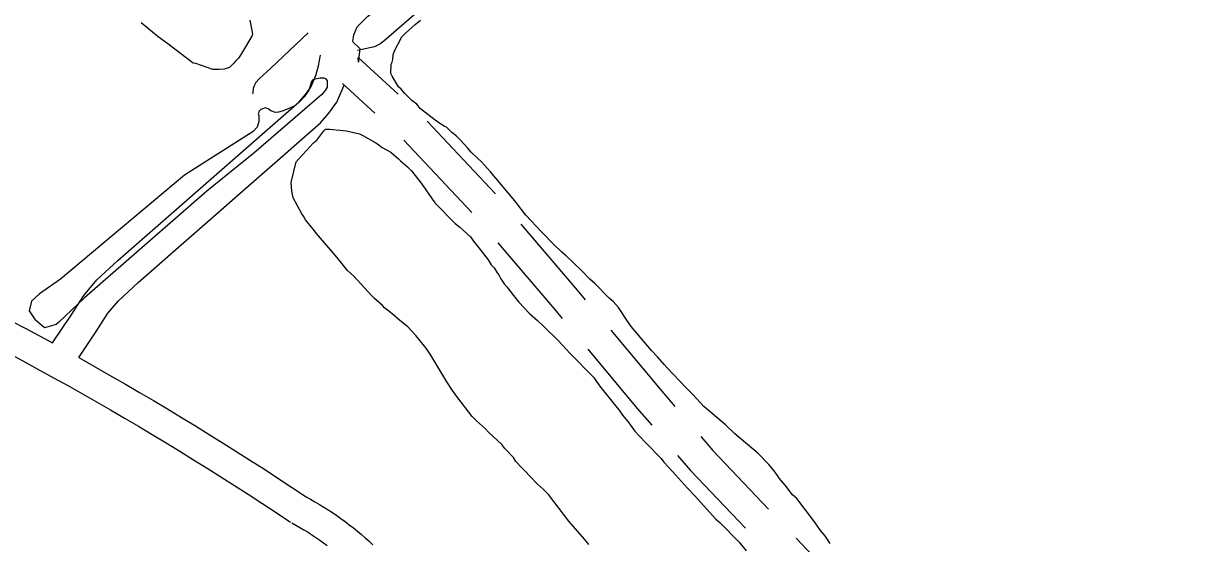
# Model space of a CAD drawing. Extents: x 3704301 to 3742427, y 506229 to 532009.
# Drawn here: x 3722303 to 3723475, y 512508 to 513031 of the extents above; entities that cross this region are included whole.
import ezdxf

# ---------------------------------------------------------------- set-up
doc = ezdxf.new("R2010")
doc.units = 0
for name, color, linetype in [('V-ROAD-CNTR', 7, 'Continuous'), ('V-SITE-VEGE', 7, 'Continuous'), ('V-TOPO-SHOR', 7, 'Continuous')]:
    doc.layers.add(name, color=color, linetype=linetype)

msp = doc.modelspace()

# ---------------------------------------------------------------- linework, layer by layer
at = {"layer": 'V-ROAD-CNTR'}
msp.add_line((3722685.1, 512913.7), (3722753.6, 512840.9), dxfattribs=at)
for points in [[(3722633.9, 513012.9), (3722634.8, 513019.8), (3722638.2, 513027.6), (3722648.6, 513038.2), (3722697.6, 513077), (3723908, 514164), (3723932.4, 514181.2), (3723964.8, 514197.2), (3724021.4, 514236.6), (3724086.6, 514282.1), (3724158.2, 514342.8), (3724228, 514411.6), (3724298.6, 514479.2), (3724341.5, 514517.1), (3725340.5, 515405.6), (3725366, 515428.2), (3725379.2, 515445.7), (3725408.3, 515488.8)], [(3722634, 513012.6), (3722640.9, 513006.1), (3722639.8, 512997.3), (3722639.6, 512994.8), (3722639.6, 512992.2), (3722639.3, 512996.9), (3722679.4, 512960.1)], [(3722331.8, 512709.8), (3722350.8, 512737.8), (3722363.4, 512757.5), (3722376.6, 512773.1), (3722397.7, 512792.8), (3722579.9, 512952.4), (3722586.4, 512959.7), (3722591.7, 512967), (3722596.8, 512978.7), (3722599.3, 512988.6), (3722601.4, 512999.2)], [(3722358.2, 512695.3), (3722375.8, 512721.3), (3722387.6, 512739.7), (3722398.3, 512752.3), (3722417.9, 512770.5), (3722601.2, 512931.1), (3722609.7, 512940.9), (3722617.9, 512951.9), (3722625.2, 512969), (3722625.4, 512969.4)], [(3722623.6, 512970.7), (3722655.9, 512941)], [(3722708.5, 512932.7), (3722776.5, 512860.3), (3722776.9, 512859.8)], [(3722091.4, 512828.8), (3722114.1, 512818.5), (3722129, 512811.7), (3722143.9, 512804.8), (3722158.7, 512797.8), (3722173.5, 512790.8), (3722188.3, 512783.7), (3722203, 512776.5), (3722217.7, 512769.2), (3722232.3, 512761.9), (3722247, 512754.5), (3722261.5, 512747), (3722276.1, 512739.5), (3722290.6, 512731.8), (3722305, 512724.2), (3722331.8, 512709.8)], [(3722802.9, 512829.3), (3722859.4, 512762.9), (3722867.6, 512753.2)], [(3722779.6, 512810.4), (3722836.5, 512743.6), (3722844.3, 512734.3)], [(3722893.3, 512722.5), (3722942.8, 512663.4), (3722957.7, 512646)], [(3722290.9, 512697.7), (3722305.2, 512690), (3722319.5, 512682.2), (3722333.7, 512674.4), (3722347.9, 512666.5), (3722362, 512658.5), (3722376.1, 512650.5), (3722390.2, 512642.4), (3722404.2, 512634.2), (3722418.2, 512626), (3722432.1, 512617.7), (3722446, 512609.3), (3722459.9, 512600.8), (3722473.7, 512592.3), (3722487.5, 512583.7), (3722501.2, 512575.1), (3722514.9, 512566.3), (3722528.6, 512557.6), (3722542.2, 512548.7), (3722555.8, 512539.8), (3722569.3, 512530.8), (3722571.2, 512529.5)], [(3722358.2, 512695.3), (3722391, 512676.5), (3722405.2, 512668.4), (3722419.4, 512660.1), (3722433.5, 512651.8), (3722447.6, 512643.4), (3722461.6, 512634.9), (3722475.6, 512626.4), (3722489.5, 512617.8), (3722503.4, 512609.1), (3722517.3, 512600.4), (3722531.1, 512591.6), (3722544.9, 512582.7), (3722558.6, 512573.8), (3722572.3, 512564.8), (3722585.9, 512555.7), (3722587.9, 512554.4)], [(3722870, 512703.6), (3722919.9, 512644), (3722934.4, 512627.1)], [(3722983.7, 512615.6), (3722995.8, 512601.6), (3723051.9, 512542.5)], [(3722960.4, 512596.7), (3722973.5, 512581.5), (3723028.5, 512523.5)], [(3722586.8, 512555.1), (3722591.2, 512552.7), (3722595.8, 512550.1), (3722600.2, 512547.4), (3722604.7, 512544.7), (3722609, 512541.9), (3722613.4, 512539.1), (3722617.7, 512536.1), (3722621.9, 512533.1), (3722626.1, 512530.1), (3722630.3, 512526.9), (3722634.4, 512523.7), (3722638.4, 512520.5), (3722642.4, 512517.1), (3722646.3, 512513.7), (3722650.2, 512510.3), (3722654, 512506.8)], [(3722572.4, 512528.8), (3722576.6, 512526.5), (3722580.7, 512524.1), (3722584.7, 512521.7), (3722588.8, 512519.3), (3722592.7, 512516.7), (3722596.7, 512514.2), (3722600.6, 512511.5), (3722604.4, 512508.8), (3722608.2, 512506)], [(3723079.5, 512513.5), (3723111.5, 512479.7), (3723147.8, 512440.4)]]:
    msp.add_lwpolyline(points, dxfattribs=at)
at = {"layer": 'V-SITE-VEGE'}
for p, q in [((3722696.4, 513030.2), (3722701.8, 513034.5)), ((3722686.6, 513021), (3722696.4, 513030.2)), ((3722677.8, 513007.5), (3722680.5, 513012.4)), ((3722680.5, 513012.4), (3722682.7, 513017.2)), ((3722682.7, 513017.2), (3722686.6, 513021)), ((3722673.9, 512995), (3722674.5, 512999.9)), ((3722674.5, 512999.9), (3722675.6, 513003.1)), ((3722675.6, 513003.1), (3722677.8, 513007.5)), ((3722672.2, 512980.9), (3722672.3, 512990.1)), ((3722672.3, 512990.1), (3722673.4, 512992.3)), ((3722673.4, 512992.3), (3722673.9, 512995)), ((3722673.3, 512978.2), (3722672.2, 512980.9)), ((3722679.8, 512967.3), (3722673.3, 512978.2)), ((3722682.5, 512965.1), (3722679.8, 512967.3)), ((3722686.2, 512960.7), (3722682.5, 512965.1)), ((3722693.3, 512953.6), (3722686.2, 512960.7)), ((3722698.1, 512949.8), (3722693.3, 512953.6)), ((3722701.9, 512945.4), (3722698.1, 512949.8)), ((3722716.5, 512933.9), (3722701.9, 512945.4)), ((3722721.4, 512930.6), (3722716.5, 512933.9)), ((3722725.7, 512927.9), (3722721.4, 512930.6)), ((3722597.7, 512913.9), (3722604.8, 512923.1)), ((3722604.8, 512923.1), (3722606.5, 512924.8)), ((3722606.5, 512924.8), (3722610.3, 512924.7)), ((3722610.3, 512924.7), (3722627.6, 512923)), ((3722627.6, 512923), (3722640.7, 512920.2)), ((3722640.7, 512920.2), (3722643.9, 512918.6)), ((3722643.9, 512918.6), (3722656.9, 512910.9)), ((3722727.9, 512926.8), (3722725.7, 512927.9)), ((3722733.3, 512921.3), (3722727.9, 512926.8)), ((3722737.6, 512918), (3722733.3, 512921.3)), ((3722742, 512913.7), (3722737.6, 512918)), ((3722579.7, 512895), (3722594.4, 512911.2)), ((3722594.4, 512911.2), (3722597.7, 512913.9)), ((3722656.9, 512910.9), (3722659.1, 512909.8)), ((3722659.1, 512909.8), (3722663.4, 512906.5)), ((3722663.4, 512906.5), (3722672.1, 512901.6)), ((3722749, 512906), (3722742, 512913.7)), ((3722752.8, 512901.6), (3722749, 512906)), ((3722576.9, 512891.8), (3722579.7, 512895)), ((3722672.1, 512901.6), (3722679.7, 512895)), ((3722679.7, 512895), (3722681.8, 512892.8)), ((3722759.3, 512895.6), (3722752.8, 512901.6)), ((3722763.1, 512891.8), (3722759.3, 512895.6)), ((3722571.9, 512871.1), (3722576.9, 512891.8)), ((3722681.8, 512892.8), (3722688.9, 512886.8)), ((3722688.9, 512886.8), (3722692.7, 512883)), ((3722692.7, 512883), (3722702.4, 512870.4)), ((3722772.2, 512882), (3722763.1, 512891.8)), ((3722777.6, 512875.4), (3722772.2, 512882)), ((3722572.4, 512862.4), (3722571.9, 512871.1)), ((3722702.4, 512870.4), (3722707.2, 512863.9)), ((3722790.1, 512860.7), (3722777.6, 512875.4)), ((3722574, 512855.9), (3722572.4, 512862.4)), ((3722707.2, 512863.9), (3722716.4, 512850.8)), ((3722798.2, 512850.9), (3722790.1, 512860.7)), ((3722582.6, 512839.5), (3722574, 512855.9)), ((3722716.4, 512850.8), (3722736.9, 512830)), ((3722807.9, 512838.3), (3722798.2, 512850.9)), ((3722584.3, 512837.4), (3722582.6, 512839.5)), ((3722586.4, 512833.6), (3722584.3, 512837.4)), ((3722823.6, 512821.4), (3722807.9, 512838.3)), ((3722594, 512824.3), (3722586.4, 512833.6)), ((3722597.2, 512819.9), (3722594, 512824.3)), ((3722736.9, 512830), (3722741.3, 512826.2)), ((3722741.3, 512826.2), (3722752.1, 512816.4)), ((3722617.7, 512795.9), (3722597.2, 512819.9)), ((3722752.1, 512816.4), (3722755.3, 512812)), ((3722755.3, 512812), (3722760.7, 512805.5)), ((3722836, 512808.8), (3722823.6, 512821.4)), ((3722760.7, 512805.5), (3722769.9, 512793.4)), ((3722844.1, 512801.2), (3722836, 512808.8)), ((3722848.4, 512797.3), (3722844.1, 512801.2)), ((3722628.5, 512782.8), (3722617.7, 512795.9)), ((3722769.9, 512793.4), (3722773.1, 512788.5)), ((3722773.1, 512788.5), (3722775.8, 512785.3)), ((3722863.6, 512782.6), (3722848.4, 512797.3)), ((3722635, 512776.8), (3722628.5, 512782.8)), ((3722652.9, 512757.1), (3722635, 512776.8)), ((3722775.8, 512785.3), (3722779.1, 512780.4)), ((3722779.1, 512780.4), (3722780.7, 512778.2)), ((3722780.7, 512778.2), (3722782.8, 512774.4)), ((3722872.2, 512773.8), (3722863.6, 512782.6)), ((3722782.8, 512774.4), (3722786.1, 512769.4)), ((3722786.1, 512769.4), (3722788.8, 512766.2)), ((3722788.8, 512766.2), (3722795.3, 512757.4)), ((3722877.1, 512769.5), (3722872.2, 512773.8)), ((3722891.7, 512754.7), (3722877.1, 512769.5)), ((3722655.6, 512754.4), (3722652.9, 512757.1)), ((3722663.7, 512747.3), (3722655.6, 512754.4)), ((3722795.3, 512757.4), (3722800.7, 512750.9)), ((3722895.5, 512751.4), (3722891.7, 512754.7)), ((3722665.8, 512745.1), (3722663.7, 512747.3)), ((3722673.4, 512739.1), (3722665.8, 512745.1)), ((3722800.7, 512750.9), (3722811.5, 512739.4)), ((3722900.9, 512745.4), (3722895.5, 512751.4)), ((3722910, 512731.8), (3722900.9, 512745.4)), ((3722681, 512732.5), (3722673.4, 512739.1)), ((3722689.1, 512725.9), (3722681, 512732.5)), ((3722811.5, 512739.4), (3722819.6, 512732.3)), ((3722819.6, 512732.3), (3722826.6, 512725.8)), ((3722913.8, 512726.3), (3722910, 512731.8)), ((3722697.2, 512717.2), (3722689.1, 512725.9)), ((3722826.6, 512725.8), (3722840.1, 512712.6)), ((3722923, 512715.4), (3722913.8, 512726.3)), ((3722707.5, 512704.6), (3722697.2, 512717.2)), ((3722840.1, 512712.6), (3722844.5, 512707.7)), ((3722844.5, 512707.7), (3722852, 512699.5)), ((3722934.3, 512702.3), (3722923, 512715.4)), ((3722712.3, 512697.6), (3722707.5, 512704.6)), ((3722728.5, 512670.8), (3722712.3, 512697.6)), ((3722852, 512699.5), (3722875.8, 512675.5)), ((3722940.3, 512695.8), (3722934.3, 512702.3)), ((3722946.8, 512688.1), (3722940.3, 512695.8)), ((3722950, 512684.8), (3722946.8, 512688.1)), ((3722968.4, 512665.2), (3722950, 512684.8)), ((3722733.9, 512662.1), (3722728.5, 512670.8)), ((3722875.8, 512675.5), (3722881.7, 512666.8)), ((3722739.3, 512654.5), (3722733.9, 512662.1)), ((3722881.7, 512666.8), (3722899.6, 512644.4)), ((3722976, 512657.5), (3722968.4, 512665.2)), ((3722753.8, 512635.9), (3722739.3, 512654.5)), ((3722986.8, 512646), (3722976, 512657.5)), ((3722758.2, 512631.5), (3722753.8, 512635.9)), ((3722899.6, 512644.4), (3722901.7, 512642.2)), ((3722901.7, 512642.2), (3722905, 512637.3)), ((3722905, 512637.3), (3722910.4, 512630.7)), ((3723008.4, 512627.5), (3722986.8, 512646)), ((3722767.4, 512623.3), (3722758.2, 512631.5)), ((3722910.4, 512630.7), (3722917.4, 512620.9)), ((3723018.1, 512618.2), (3723008.4, 512627.5)), ((3722770.1, 512620.1), (3722767.4, 512623.3)), ((3722783.6, 512607.5), (3722770.1, 512620.1)), ((3722917.4, 512620.9), (3722921.7, 512616.5)), ((3722921.7, 512616.5), (3722928.7, 512608.9)), ((3723041.4, 512598.5), (3723018.1, 512618.2)), ((3722786.8, 512603.7), (3722783.6, 512607.5)), ((3722795.5, 512594.4), (3722786.8, 512603.7)), ((3722928.7, 512608.9), (3722943.9, 512593.6)), ((3722797.6, 512590.6), (3722795.5, 512594.4)), ((3722799.3, 512588.9), (3722797.6, 512590.6)), ((3722802, 512585.7), (3722799.3, 512588.9)), ((3722943.9, 512593.6), (3722946.5, 512589.8)), ((3722946.5, 512589.8), (3722955.2, 512580.5)), ((3723052.2, 512587.5), (3723041.4, 512598.5)), ((3722805.2, 512582.9), (3722802, 512585.7)), ((3722806.8, 512581.3), (3722805.2, 512582.9)), ((3722812.2, 512575.3), (3722806.8, 512581.3)), ((3722955.2, 512580.5), (3722970.3, 512563.6)), ((3723057.6, 512581), (3723052.2, 512587.5)), ((3723060.9, 512576.6), (3723057.6, 512581)), ((3722819.3, 512568.2), (3722812.2, 512575.3)), ((3722825.2, 512562.7), (3722819.3, 512568.2)), ((3723062.5, 512573.9), (3723060.9, 512576.6)), ((3723068.4, 512566.8), (3723062.5, 512573.9)), ((3723076, 512557), (3723068.4, 512566.8)), ((3722830.6, 512557.2), (3722825.2, 512562.7)), ((3722851.1, 512530.5), (3722830.6, 512557.2)), ((3722970.3, 512563.6), (3722977.4, 512556.5)), ((3722977.4, 512556.5), (3722999, 512532.4)), ((3723080.3, 512553.2), (3723076, 512557)), ((3723097, 512531.3), (3723080.3, 512553.2)), ((3722857.6, 512522.9), (3722851.1, 512530.5)), ((3722999, 512532.4), (3723002.8, 512529.2)), ((3723100.3, 512526.4), (3723097, 512531.3)), ((3722866.8, 512512.5), (3722857.6, 512522.9)), ((3723002.8, 512529.2), (3723022.2, 512509.5)), ((3723104, 512521), (3723100.3, 512526.4)), ((3723108.4, 512516.1), (3723104, 512521)), ((3722871.1, 512507), (3722866.8, 512512.5)), ((3723022.2, 512509.5), (3723029.2, 512500.8)), ((3723113.8, 512507.9), (3723108.4, 512516.1))]:
    msp.add_line(p, q, dxfattribs=at)
msp.add_lwpolyline([(3722530.2, 513034.5), (3722532.3, 513024.2), (3722532.8, 513020.4), (3722532.3, 513018.2), (3722522.9, 513002.5), (3722519.1, 512996.5), (3722515.8, 512993.3), (3722514.2, 512991.1), (3722509.8, 512986.8), (3722504.4, 512985.2), (3722499.5, 512984.7), (3722493, 512984.7), (3722476.1, 512990.8), (3722473.4, 512991.3), (3722448, 513010.5), (3722438.2, 513017.6), (3722420.9, 513031.8)], dxfattribs=at)
at = {"layer": 'V-TOPO-SHOR'}
msp.add_line((3722338.1, 512730.6), (3722335.7, 512728.5), dxfattribs=at)
for points in [[(3723888.1, 514086.5), (3723815.6, 514025.4), (3723748.6, 513968.1), (3723719.8, 513945.2), (3723701.7, 513932.2), (3723655.2, 513894.4), (3723567.9, 513811.8), (3723484.5, 513741.1), (3723369.4, 513637), (3723248.9, 513530.5), (3723104.8, 513409.2), (3722974.6, 513289.4), (3722855.6, 513179.1), (3722665, 513013.2), (3722660.9, 513010.2), (3722655.7, 513007.6), (3722638.7, 513003.8)], [(3722588.8, 513021.7), (3722551.3, 512986.2), (3722539.8, 512975.6), (3722536.2, 512971.7), (3722534.6, 512968.3), (3722533.5, 512965.7), (3722533.3, 512961.8), (3722533, 512960.5)], [(3722592.3, 512972.4), (3722594.2, 512974.7), (3722596, 512975.5), (3722600.9, 512976.5), (3722604.8, 512976.5), (3722606.6, 512975.6), (3722607.9, 512973.4), (3722607.9, 512970), (3722607.9, 512967.2), (3722606, 512963.8), (3722602.4, 512959.2), (3722593, 512951.2), (3722534.2, 512900.7), (3722486.9, 512862.6), (3722363.9, 512755), (3722338.1, 512730.6)], [(3722592.3, 512972.4), (3722589.5, 512963.9), (3722585, 512957.4), (3722581.1, 512953.3), (3722575.6, 512948.2), (3722568.9, 512945.1), (3722562.7, 512942.8), (3722559, 512941.8), (3722556.2, 512941.5), (3722551.5, 512943.1), (3722548.7, 512945.2), (3722545.6, 512946.2), (3722541.2, 512944.7), (3722539.6, 512942.9), (3722539.4, 512941.9), (3722538.6, 512940.6), (3722539.4, 512938.5)], [(3722539.4, 512938.5), (3722539.3, 512932.5), (3722537.5, 512926.9), (3722533.6, 512922.5), (3722464.5, 512878.5), (3722339.9, 512774.1), (3722318.9, 512759.1)], [(3722318.9, 512759.1), (3722310.6, 512751.7), (3722308.4, 512742.2), (3722314.3, 512733)], [(3722335.7, 512728.5), (3722323.8, 512725), (3722314.3, 512733)]]:
    msp.add_lwpolyline(points, dxfattribs=at)

doc.saveas('drawing.dxf')
